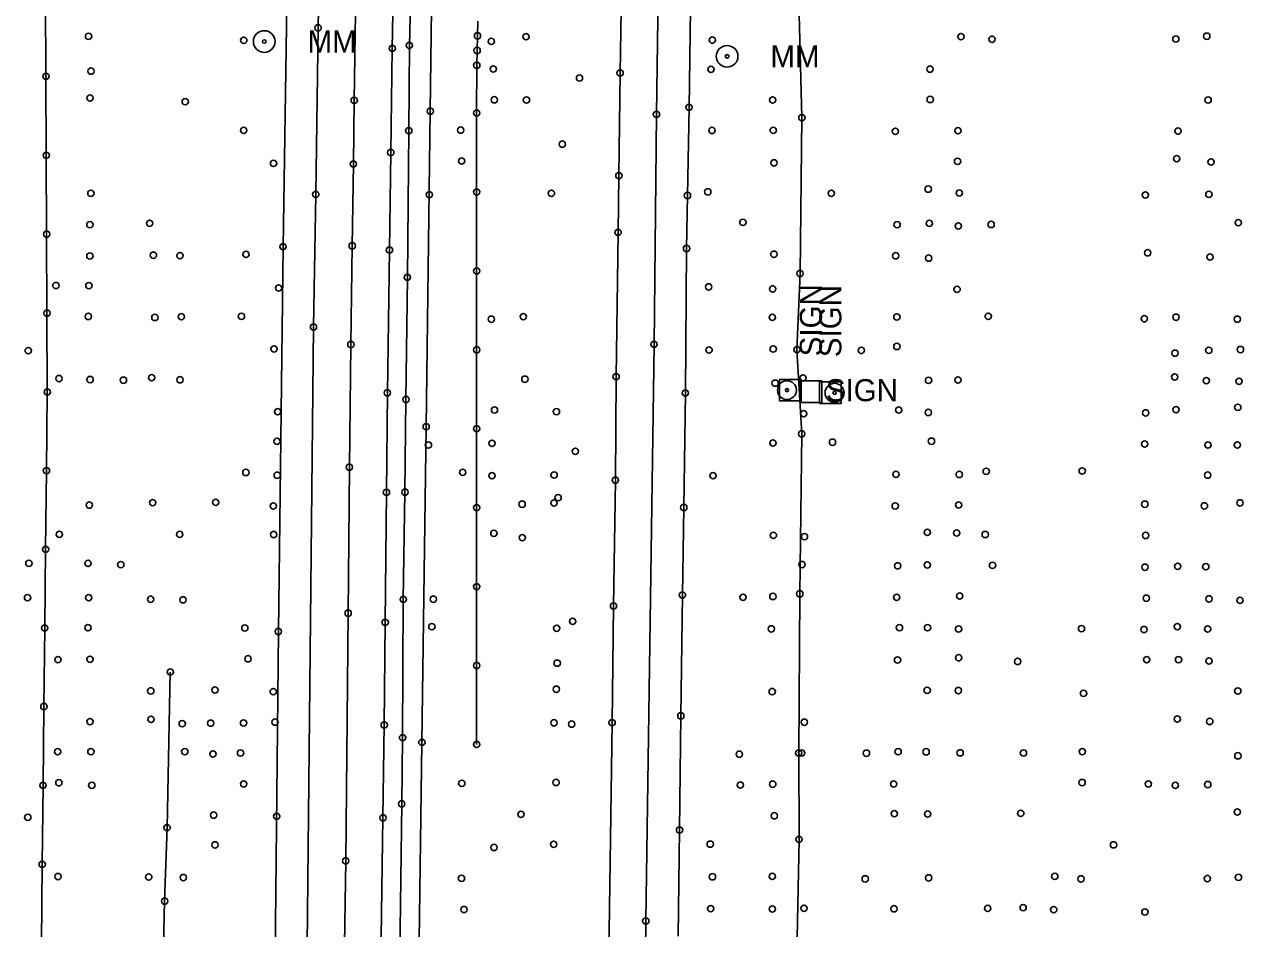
# Model space of a CAD drawing. Extents: x 20503438 to 20508873, y 7964251 to 7984667.
# Drawn here: x 20506490 to 20506876.4, y 7967371.4 to 7967657.8 of the extents above; entities that cross this region are included whole.
import ezdxf

# ---------------------------------------------------------------- set-up
doc = ezdxf.new("R2010")
doc.units = 0
for name, color, linetype in [('SurBreakLine', 7, 'Continuous'), ('SurConcreteSlab', 7, 'Continuous'), ('SurDrainageArrowDown', 7, 'Continuous'), ('SurDrainageArrowUp', 7, 'Continuous'), ('SurEdgeRoadPaved', 7, 'Continuous'), ('SurEdgeShoulderPaved', 7, 'Continuous'), ('SurGuardRailCable', 7, 'Continuous'), ('SurPointsNonDTM', 7, 'Continuous'), ('SurRoadPoints', 7, 'Continuous'), ('SurSurveyPoints', 7, 'Continuous')]:
    doc.layers.add(name, color=color, linetype=linetype)

msp = doc.modelspace()

# ---------------------------------------------------------------- linework, layer by layer
at = {"layer": 'SurBreakLine'}
for points in [[(20506683.42, 7967981.38), (20506682.3, 7967907.93), (20506682.06, 7967885.71), (20506681.76, 7967860.7), (20506680.83, 7967799.69), (20506680.67, 7967779.21), (20506679.43, 7967682.61), (20506678.82, 7967642.44), (20506678.41, 7967609.92), (20506678.17, 7967591.93), (20506677.55, 7967546.19), (20506677.31, 7967513.45), (20506676.71, 7967473.57), (20506676.27, 7967436.58), (20506673.75, 7967260.63)], [(20506598.35, 7967935.98), (20506597.81, 7967884.63), (20506597.14, 7967845.55), (20506596.86, 7967823.24), (20506596.56, 7967797.82), (20506595.16, 7967681.66), (20506594.91, 7967661.63), (20506594.54, 7967633.75), (20506594.26, 7967613.6), (20506593.9, 7967587.65), (20506593.48, 7967556.39), (20506593.01, 7967517.56), (20506592.62, 7967471.31), (20506591.84, 7967392.84), (20506590.84, 7967326.74)]]:
    msp.add_lwpolyline(points, dxfattribs=at)
at = {"layer": 'SurConcreteSlab'}
msp.add_lwpolyline([(20506705.09, 7967952.19), (20506704.42, 7967914.18), (20506704.08, 7967883.63), (20506703.58, 7967847.41), (20506703.25, 7967822.25), (20506702.63, 7967777.32), (20506701.25, 7967670.57), (20506700.65, 7967631.55), (20506700.16, 7967603.6), (20506699.86, 7967586.8), (20506699.49, 7967541.04), (20506698.99, 7967504.78), (20506698.56, 7967477.03), (20506698.05, 7967438.79), (20506697.65, 7967402.61), (20506697.25, 7967368.96)], dxfattribs=at)
at = {"layer": 'SurDrainageArrowDown'}
for points in [[(20506501.94, 7967941.26), (20506501.49, 7967916.26), (20506501.03, 7967891.26), (20506500.58, 7967866.27), (20506500.13, 7967841.27), (20506499.67, 7967816.28), (20506498.96, 7967791.29), (20506498.19, 7967766.31), (20506497.42, 7967741.33), (20506496.65, 7967716.34), (20506496.63, 7967691.35), (20506496.73, 7967666.35), (20506496.84, 7967641.35), (20506496.94, 7967616.35), (20506497.05, 7967591.35), (20506497.15, 7967566.35), (20506497.26, 7967541.35), (20506497, 7967516.44), (20506496.72, 7967491.53), (20506496.45, 7967466.62), (20506496.18, 7967441.71), (20506495.91, 7967416.74), (20506495.64, 7967391.74), (20506495.38, 7967366.74)], [(20506633.32, 7967429.72), (20506633.32, 7967454.72), (20506633.32, 7967479.72), (20506633.32, 7967504.72), (20506633.32, 7967529.72), (20506633.32, 7967554.72), (20506633.32, 7967579.72), (20506633.32, 7967604.72), (20506633.32, 7967629.72), (20506633.38, 7967644.85), (20506633.5, 7967649.53), (20506633.61, 7967654.21), (20506633.73, 7967658.88)]]:
    msp.add_lwpolyline(points, dxfattribs=at)
at = {"layer": 'SurDrainageArrowUp'}
for points in [[(20506734.51, 7967347.75), (20506735.53, 7967399.62), (20506735.4, 7967426.99), (20506735.75, 7967477.43), (20506736.37, 7967528.09), (20506734.85, 7967554.76), (20506735.83, 7967578.9), (20506736.41, 7967628.27), (20506735.26, 7967673.29), (20506734.74, 7967719.12), (20506737.07, 7967767.24), (20506735.79, 7967821.2), (20506737.43, 7967877.35), (20506738, 7967924.5), (20506738.23, 7967987.24)], [(20506528.94, 7967220.17), (20506528.33, 7967231.78), (20506530.29, 7967270.56), (20506531.88, 7967289.88), (20506531.81, 7967327.93), (20506533.64, 7967347.15), (20506534.45, 7967380.07), (20506535.23, 7967403.37), (20506536.23, 7967452.64)]]:
    msp.add_lwpolyline(points, dxfattribs=at)
at = {"layer": 'SurEdgeRoadPaved'}
for points in [[(20506594.11, 7968535.15), (20506593.63, 7968499.17), (20506592.81, 7968462.84), (20506592.37, 7968427.56), (20506592.37, 7968392.62), (20506591.68, 7968357.85), (20506591.16, 7968321.83), (20506590.2, 7968287.8), (20506590.16, 7968256.55), (20506589.68, 7968226.38), (20506588.91, 7968116.99), (20506587.31, 7967996.36), (20506586.08, 7967886.56), (20506584.82, 7967803.95), (20506584.24, 7967753.89), (20506584.17, 7967748.01), (20506583.28, 7967668.66), (20506583.09, 7967656.74), (20506582.35, 7967604), (20506581.63, 7967561.97), (20506579.37, 7967345.44)], [(20506686.56, 7967334.59), (20506686.95, 7967373.78), (20506689.55, 7967556.46), (20506690.33, 7967629.33), (20506692, 7967750.22), (20506692.37, 7967781.34), (20506692.82, 7967818.08), (20506693.38, 7967854.94), (20506693.74, 7967887.88), (20506694.06, 7967917.79), (20506694.67, 7967952.73), (20506695.11, 7967987.1), (20506695.52, 7968027.63), (20506696.58, 7968118.81), (20506697.03, 7968160.54), (20506697.41, 7968201.34), (20506698.01, 7968235.32), (20506698.41, 7968270.98), (20506698.89, 7968306.65), (20506699.7, 7968354.59), (20506700.7, 7968438.24), (20506701.3, 7968479.04), (20506702.09, 7968524.73)], [(20506602.04, 7967293.01), (20506603.64, 7967406.45), (20506604.04, 7967435.89), (20506604.36, 7967468.4), (20506604.76, 7967509.55), (20506605.04, 7967541.1), (20506605.71, 7967586.32), (20506606.12, 7967617.23), (20506606.6, 7967650.22), (20506607.07, 7967678.5), (20506607.58, 7967716.98), (20506607.95, 7967753.3), (20506608.2, 7967781.51), (20506608.64, 7967817.86), (20506609.2, 7967853.08), (20506609.6, 7967882.56), (20506610.04, 7967919.68), (20506610.47, 7967953.23)]]:
    msp.add_lwpolyline(points, dxfattribs=at)
at = {"layer": 'SurEdgeShoulderPaved'}
for points in [[(20506569.41, 7967351.99), (20506570.49, 7967465.47), (20506571.98, 7967587.39), (20506573.16, 7967664.08), (20506573.98, 7967730.71), (20506574.35, 7967759.63), (20506574.69, 7967793.52), (20506575.16, 7967825.3), (20506575.73, 7967865.88), (20506575.8, 7967891.16), (20506576.39, 7967918.66), (20506578.61, 7968087.9), (20506579.01, 7968141.69), (20506579.91, 7968244.38), (20506580.61, 7968295.76), (20506580.85, 7968318.42), (20506580.98, 7968369.15), (20506581.39, 7968396.47), (20506581.38, 7968427.94), (20506582.19, 7968506.89)], [(20506615.93, 7967937.65), (20506615.89, 7967920.93), (20506615.8, 7967898.61), (20506615.13, 7967856.67), (20506614.58, 7967814.62), (20506614.22, 7967786.11), (20506613.81, 7967750.83), (20506613.32, 7967715.74), (20506612.65, 7967678.14), (20506612.03, 7967651.15), (20506611.83, 7967624.16), (20506611.38, 7967577.68), (20506610.93, 7967538.99), (20506610.63, 7967509.64), (20506610.08, 7967475.67), (20506609.86, 7967431.88), (20506609.58, 7967410.89), (20506608.95, 7967363.13)]]:
    msp.add_lwpolyline(points, dxfattribs=at)
at = {"layer": 'SurGuardRailCable'}
msp.add_lwpolyline([(20506615.02, 7967359.71), (20506615.99, 7967430.36), (20506617.34, 7967530.35), (20506618.65, 7967630.34), (20506619.88, 7967727.43), (20506620.83, 7967791.42), (20506621.77, 7967855.41), (20506622.47, 7967921.12), (20506623.1, 7967987.28), (20506623.9, 7968067.87), (20506624.93, 7968167.87), (20506626.04, 7968267.86), (20506627.42, 7968367.85), (20506628.76, 7968467.84), (20506630.09, 7968567.83)], dxfattribs=at)
at = {"layer": 'SurPointsNonDTM'}
for centre in [(20506618.65, 7967630.34), (20506617.34, 7967530.35), (20506615.99, 7967430.36)]:
    msp.add_circle(centre, 1, dxfattribs=at)
at = {"layer": 'SurRoadPoints'}
for points in [[(20506732.79, 7967538.51), (20506732.79, 7967538.51), (20506736.22, 7967538.51), (20506736.22, 7967545.37), (20506729.36, 7967545.37), (20506729.36, 7967538.51), (20506732.79, 7967538.51)], [(20506742.7, 7967541.45), (20506742.7, 7967541.45), (20506742.7, 7967544.88), (20506735.84, 7967544.88), (20506735.84, 7967538.02), (20506742.7, 7967538.02), (20506742.7, 7967541.45)], [(20506748.87, 7967541.17), (20506748.87, 7967541.17), (20506748.87, 7967544.6), (20506742.01, 7967544.6), (20506742.01, 7967537.74), (20506748.87, 7967537.74), (20506748.87, 7967541.17)]]:
    msp.add_lwpolyline(points, dxfattribs=at)
for centre, radius in [((20506566.02, 7967652.39), 3.43), ((20506566.02, 7967652.39), 0.571), ((20506712.72, 7967647.7), 3.43), ((20506712.72, 7967647.7), 0.571), ((20506731.69, 7967541.95), 3), ((20506731.69, 7967541.95), 0.5), ((20506746.78, 7967541.11), 3), ((20506746.78, 7967541.11), 0.5)]:
    msp.add_circle(centre, radius, dxfattribs=at)
at = {"layer": 'SurSurveyPoints'}
for centre in [(20506583.09, 7967656.74), (20506510.33, 7967654.03), (20506559.53, 7967652.79), (20506633.61, 7967654.21), (20506637.98, 7967652.42), (20506648.99, 7967653.91), (20506708.01, 7967652.84), (20506786.83, 7967653.94), (20506796.69, 7967653.11), (20506854.94, 7967653.16), (20506864.75, 7967654.07), (20506606.6, 7967650.22), (20506612.03, 7967651.15), (20506633.5, 7967649.53), (20506633.38, 7967644.85), (20506496.84, 7967641.35), (20506511.1, 7967643.01), (20506638.6, 7967643.69), (20506665.94, 7967640.83), (20506678.82, 7967642.44), (20506707.6, 7967643.55), (20506777.02, 7967643.63), (20506510.82, 7967634.47), (20506540.97, 7967633.32), (20506594.54, 7967633.75), (20506638.93, 7967633.93), (20506649.13, 7967633.85), (20506727.15, 7967633.89), (20506777.09, 7967634.04), (20506865.18, 7967633.85), (20506633.32, 7967629.72), (20506690.33, 7967629.33), (20506700.65, 7967631.55), (20506736.41, 7967628.27), (20506559.52, 7967624.24), (20506611.83, 7967624.16), (20506628.3, 7967624.32), (20506707.93, 7967624.22), (20506727.34, 7967624.23), (20506766.06, 7967623.96), (20506785.9, 7967624.12), (20506855.61, 7967624.01), (20506606.12, 7967617.23), (20506660.5, 7967619.89), (20506496.94, 7967616.35), (20506568.97, 7967613.78), (20506594.26, 7967613.6), (20506628.6, 7967614.52), (20506727.58, 7967613.96), (20506785.75, 7967614.41), (20506855.22, 7967615.25), (20506866.11, 7967614.24), (20506678.41, 7967609.92), (20506776.46, 7967605.62), (20506511.07, 7967604.3), (20506582.35, 7967604), (20506618.37, 7967603.88), (20506633.32, 7967604.72), (20506657.04, 7967604.31), (20506700.16, 7967603.6), (20506706.6, 7967604.76), (20506745.78, 7967604.31), (20506786.3, 7967604.4), (20506845.29, 7967603.79), (20506865.4, 7967603.97), (20506510.76, 7967594.38), (20506529.69, 7967594.82), (20506717.72, 7967595.08), (20506766.61, 7967594.36), (20506776.81, 7967594.77), (20506785.98, 7967593.97), (20506796.41, 7967594.44), (20506874.72, 7967594.98), (20506497.05, 7967591.35), (20506678.17, 7967591.93), (20506571.98, 7967587.39), (20506593.9, 7967587.65), (20506605.71, 7967586.32), (20506699.86, 7967586.8), (20506510.75, 7967584.44), (20506530.9, 7967584.7), (20506539.29, 7967584.55), (20506560.24, 7967584.96), (20506727.55, 7967585.02), (20506766.13, 7967584.5), (20506776.58, 7967583.76), (20506846.01, 7967585.46), (20506865.75, 7967584.12), (20506633.32, 7967579.72), (20506735.83, 7967578.9), (20506499.99, 7967575.1), (20506510.44, 7967575.06), (20506570.57, 7967574.33), (20506611.38, 7967577.68), (20506706.85, 7967574.67), (20506727.13, 7967574.02), (20506785.61, 7967573.91), (20506497.15, 7967566.35), (20506510.27, 7967565.29), (20506531.35, 7967564.97), (20506539.76, 7967565.21), (20506558.8, 7967565.31), (20506638.02, 7967564.42), (20506648.12, 7967565.24), (20506727.05, 7967564.99), (20506766.52, 7967565.14), (20506795.48, 7967565.34), (20506844.95, 7967564.56), (20506855.01, 7967565.06), (20506874.4, 7967564.43), (20506581.63, 7967561.97), (20506569.14, 7967554.99), (20506593.48, 7967556.39), (20506689.55, 7967556.46), (20506727.33, 7967554.99), (20506766.53, 7967555.78), (20506491.22, 7967554.46), (20506633.32, 7967554.72), (20506707.01, 7967554.66), (20506734.85, 7967554.76), (20506755.28, 7967554.53), (20506854.7, 7967553.66), (20506865.39, 7967554.58), (20506875.42, 7967554.81), (20506500.98, 7967545.62), (20506510.83, 7967545.3), (20506521.4, 7967545.09), (20506530.33, 7967545.9), (20506539.33, 7967545.22), (20506648.62, 7967545.42), (20506677.55, 7967546.19), (20506727.94, 7967544.16), (20506736.75, 7967545.82), (20506776.56, 7967545.04), (20506785.88, 7967545.14), (20506854.56, 7967546.13), (20506864.6, 7967544.96), (20506874.98, 7967544.76), (20506497.26, 7967541.35), (20506605.04, 7967541.1), (20506699.49, 7967541.04), (20506610.93, 7967538.99), (20506639, 7967535.68), (20506855, 7967535.78), (20506874.58, 7967536.52), (20506570.29, 7967535.12), (20506658.64, 7967535.13), (20506736.99, 7967534.48), (20506767.11, 7967535.63), (20506776.49, 7967534.88), (20506845.36, 7967534.75), (20506633.32, 7967529.72), (20506736.37, 7967528.09), (20506570.09, 7967525.76), (20506618.06, 7967524.57), (20506638.21, 7967525.1), (20506727.24, 7967525.19), (20506746.12, 7967525.46), (20506777.48, 7967525.78), (20506845.07, 7967524.88), (20506865.12, 7967524.57), (20506874.44, 7967524.55), (20506664.63, 7967522.58), (20506497, 7967516.44), (20506593.01, 7967517.56), (20506825.27, 7967516.35), (20506560.19, 7967515.87), (20506570.13, 7967514.99), (20506628.92, 7967515.89), (20506638.21, 7967514.84), (20506657.9, 7967515.05), (20506677.31, 7967513.45), (20506708.27, 7967514.85), (20506766.22, 7967515.26), (20506786.29, 7967515.23), (20506794.84, 7967516.25), (20506865.03, 7967515.02), (20506604.76, 7967509.55), (20506610.63, 7967509.64), (20506510.58, 7967505.53), (20506530.63, 7967506.31), (20506550.65, 7967506.38), (20506568.88, 7967505.27), (20506647.76, 7967505.81), (20506657.83, 7967506.17), (20506659.16, 7967507.88), (20506698.99, 7967504.78), (20506766, 7967505.25), (20506786.08, 7967505.56), (20506845.1, 7967505.81), (20506864, 7967505.28), (20506875.26, 7967506.23), (20506633.32, 7967504.72), (20506501.07, 7967496.27), (20506539.24, 7967496.27), (20506568.98, 7967496.22), (20506638.79, 7967496.56), (20506647.82, 7967495.24), (20506727.4, 7967495.94), (20506737.25, 7967495.54), (20506776.17, 7967496.9), (20506785.48, 7967496.69), (20506794.52, 7967496.22), (20506845.35, 7967495.92), (20506496.72, 7967491.53), (20506491.42, 7967487.06), (20506510.17, 7967487.06), (20506520.55, 7967486.67), (20506736.46, 7967486.71), (20506766.75, 7967486.29), (20506776.17, 7967486.56), (20506796.85, 7967486.44), (20506845.16, 7967485.86), (20506855.54, 7967486.16), (20506864.44, 7967486.01), (20506633.32, 7967479.72), (20506491, 7967476.18), (20506510.4, 7967476.19), (20506530, 7967475.71), (20506540.25, 7967475.52), (20506610.08, 7967475.67), (20506619.64, 7967475.72), (20506698.56, 7967477.03), (20506717.77, 7967476.34), (20506727.23, 7967476.59), (20506735.75, 7967477.43), (20506766.43, 7967476.29), (20506786.44, 7967476.71), (20506845.57, 7967476.04), (20506865.44, 7967475.82), (20506875.26, 7967475.35), (20506592.62, 7967471.31), (20506676.71, 7967473.57), (20506496.45, 7967466.62), (20506510.15, 7967466.69), (20506559.87, 7967466.62), (20506604.36, 7967468.4), (20506619.14, 7967467), (20506658.71, 7967466.52), (20506663.77, 7967468.7), (20506726.73, 7967466.33), (20506767.35, 7967466.71), (20506776.25, 7967466.69), (20506786.07, 7967466.27), (20506825.04, 7967466.41), (20506844.82, 7967466.12), (20506855.43, 7967467.04), (20506865, 7967466.27), (20506570.49, 7967465.47), (20506500.63, 7967456.57), (20506510.82, 7967456.68), (20506560.9, 7967456.84), (20506633.32, 7967454.72), (20506658.87, 7967455.46), (20506766.74, 7967456.47), (20506786.13, 7967457.17), (20506804.8, 7967455.99), (20506845.7, 7967456.54), (20506855.79, 7967456.58), (20506865.43, 7967456.12), (20506536.23, 7967452.64), (20506550.4, 7967446.97), (20506658.61, 7967447.21), (20506776.13, 7967446.88), (20506786.03, 7967446.79), (20506530.07, 7967446.67), (20506568.87, 7967446.45), (20506727.01, 7967446.46), (20506825.68, 7967445.9), (20506874.57, 7967446.63), (20506496.18, 7967441.71), (20506510.79, 7967436.94), (20506530.15, 7967437.64), (20506540.02, 7967436.3), (20506549.02, 7967436.45), (20506559.45, 7967436.51), (20506569.41, 7967436.78), (20506604.04, 7967435.89), (20506657.86, 7967436.57), (20506663.46, 7967436.15), (20506676.27, 7967436.58), (20506698.05, 7967438.79), (20506737.2, 7967436.76), (20506855.41, 7967437.76), (20506865.69, 7967436.99), (20506609.86, 7967431.88), (20506633.32, 7967429.72), (20506825.28, 7967427.44), (20506500.54, 7967427.41), (20506511.08, 7967427.44), (20506540.84, 7967427.43), (20506549.77, 7967426.71), (20506558.5, 7967426.98), (20506716.59, 7967426.61), (20506735.4, 7967426.99), (20506736.36, 7967427), (20506756.89, 7967426.93), (20506766.92, 7967427.41), (20506775.79, 7967427.38), (20506786.57, 7967427.05), (20506806.64, 7967427), (20506874.6, 7967426.11), (20506495.91, 7967416.74), (20506500.92, 7967417.57), (20506511.37, 7967416.74), (20506559.51, 7967417.2), (20506628.64, 7967417.37), (20506658.52, 7967417.67), (20506716.94, 7967416.85), (20506727.19, 7967417.11), (20506765.48, 7967417.18), (20506825.24, 7967417.64), (20506846.21, 7967417.19), (20506854.8, 7967416.75), (20506865.06, 7967417), (20506609.58, 7967410.89), (20506874.44, 7967408.31), (20506491.08, 7967406.61), (20506550.02, 7967407.31), (20506569.97, 7967406.96), (20506603.64, 7967406.45), (20506647.38, 7967407.57), (20506727.66, 7967407.11), (20506765.71, 7967407.8), (20506776.29, 7967407.65), (20506805.79, 7967407.86), (20506535.23, 7967403.37), (20506697.65, 7967402.61), (20506550.44, 7967397.89), (20506638.84, 7967397.07), (20506657.74, 7967398.08), (20506707.37, 7967398.12), (20506735.53, 7967399.62), (20506835.19, 7967397.91), (20506591.84, 7967392.84), (20506495.64, 7967391.74), (20506500.64, 7967387.87), (20506529.42, 7967387.71), (20506540.36, 7967387.54), (20506628.52, 7967387.31), (20506708.08, 7967387.79), (20506727.04, 7967387.91), (20506756.48, 7967387.13), (20506776.59, 7967387.44), (20506816.58, 7967387.91), (20506824.87, 7967387.12), (20506864.92, 7967387.22), (20506874.79, 7967387.61), (20506534.45, 7967380.07), (20506629.33, 7967377.42), (20506707.52, 7967377.71), (20506727.06, 7967377.58), (20506737.06, 7967377.82), (20506765.61, 7967377.64), (20506795.32, 7967377.77), (20506806.55, 7967378.03), (20506816.25, 7967377.38), (20506686.95, 7967373.78), (20506845.12, 7967376.64)]:
    msp.add_circle(centre, 1, dxfattribs=at)

# ---------------------------------------------------------------- texts
at = {"layer": 'SurRoadPoints'}
for s, rotation, p in [('MM', 360, (20506579.73, 7967648.89)), ('MM', 360, (20506726.43, 7967644.2)), ('SIGN', 90, (20506742.77, 7967552.66)), ('SIGN', 90, (20506748.94, 7967552.38)), ('SIGN', 360, (20506744, 7967538.44))]:
    msp.add_text(s, height=6.995, rotation=rotation, dxfattribs=at).set_placement(p)

doc.saveas('drawing.dxf')
